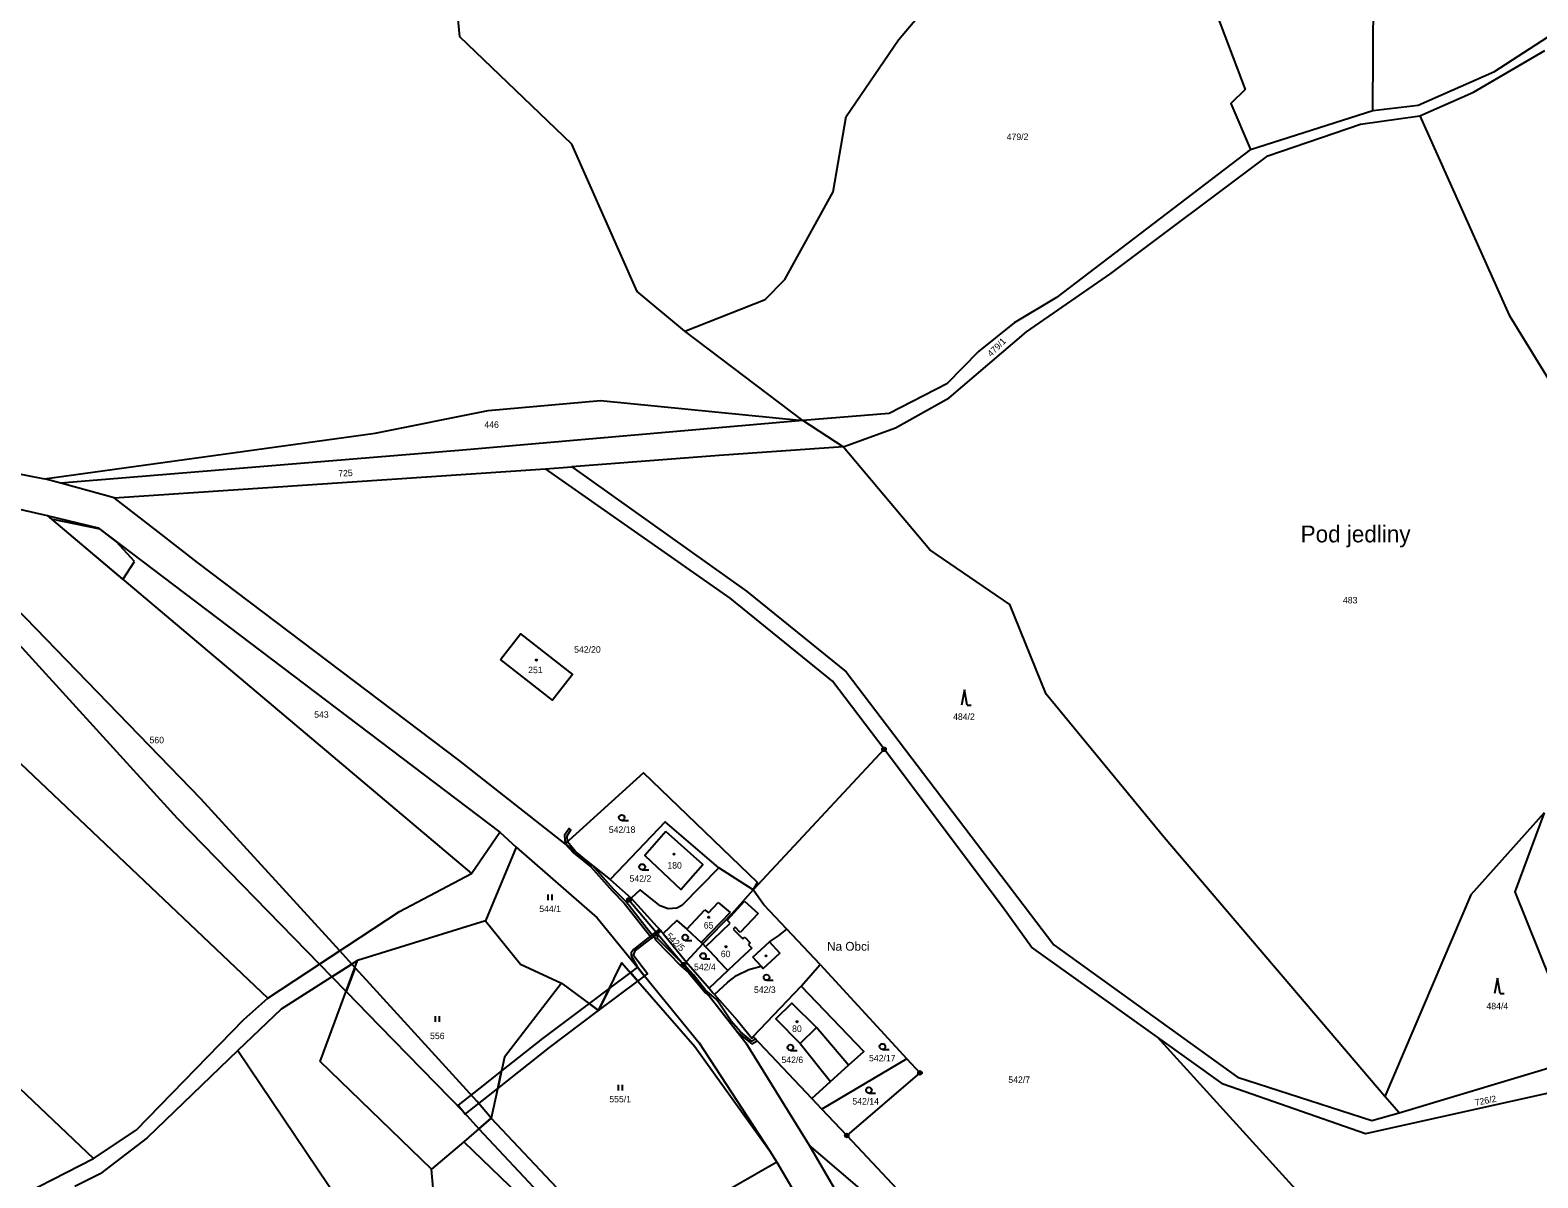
# Model space of a CAD drawing. Extents: x -680203 to -673936, y -1102717 to -1093650.
# Drawn here: x -676448.2 to -676053.4, y -1098675.5 to -1098374.9 of the extents above; entities that cross this region are included whole.
import ezdxf

# ---------------------------------------------------------------- set-up
doc = ezdxf.new("R2010")
doc.units = 0
for name, color, linetype in [('_Ideová část', 7, 'Continuous'), ('SOxx02xx_Koleje_param další_Popis10', 7, 'Continuous'), ('SOxx02xx_Staničení_Popis10', 7, 'Continuous'), ('SOxxxxxx_Koleje_hlavní_body_Popis10', 7, 'Continuous'), ('SOxxxxxx_Koleje_LN_parametry_Popis10', 7, 'Continuous'), ('SOxxxxxx_Koleje_param další_Popis10', 7, 'Continuous'), ('SOxxxxxx_Osa_bod_P', 7, 'Continuous'), ('SOxxxxxx_Staničení_Popis10', 7, 'Continuous'), ('x_prac', 7, 'Continuous')]:
    doc.layers.add(name, color=color, linetype=linetype)

msp = doc.modelspace()

# ---------------------------------------------------------------- linework, layer by layer
at = {"layer": '_Ideová část'}
msp.add_circle((-676417.7, -1099401.52), 1287.12, dxfattribs=at)
at = {"layer": 'SOxx02xx_Koleje_param další_Popis10'}
for centre, radius in [((-676224.57, -1098563.3), 0.5), ((-676224.57, -1098563.3), 0.0303), ((-676291.35, -1098602.74), 0.5), ((-676291.35, -1098602.74), 0.0303), ((-676277.07, -1098619.69), 0.5), ((-676277.07, -1098619.69), 0.0303), ((-676215.17, -1098648.02), 0.5), ((-676215.17, -1098648.02), 0.0303), ((-676234.3, -1098664.47), 0.5), ((-676234.3, -1098664.47), 0.0303)]:
    msp.add_circle(centre, radius, dxfattribs=at)
at = {"layer": 'SOxxxxxx_Koleje_hlavní_body_Popis10'}
for p, q in [((-676203.52, -1098547.75), (-676204.27, -1098551.75)), ((-676202.77, -1098551.75), (-676203.52, -1098547.75)), ((-676202.77, -1098551.75), (-676201.77, -1098551.75)), ((-676293.26, -1098581.95), (-676291.51, -1098581.95)), ((-676287.9, -1098594.87), (-676286.15, -1098594.87)), ((-676312.5, -1098602.8), (-676312.5, -1098601.3)), ((-676311.5, -1098602.8), (-676311.5, -1098601.3)), ((-676276.62, -1098613.35), (-676274.87, -1098613.35)), ((-676271.95, -1098618.18), (-676270.2, -1098618.18)), ((-676255.31, -1098623.8), (-676253.56, -1098623.8)), ((-676063.95, -1098623.25), (-676064.7, -1098627.25)), ((-676063.2, -1098627.25), (-676063.95, -1098623.25)), ((-676063.2, -1098627.25), (-676062.2, -1098627.25)), ((-676341.99, -1098634.71), (-676341.99, -1098633.21)), ((-676340.99, -1098634.71), (-676340.99, -1098633.21)), ((-676249.08, -1098642.15), (-676247.33, -1098642.15)), ((-676224.99, -1098641.91), (-676223.24, -1098641.91)), ((-676294.08, -1098652.65), (-676294.08, -1098651.15)), ((-676293.08, -1098652.65), (-676293.08, -1098651.15)), ((-676228.52, -1098653.33), (-676226.77, -1098653.33))]:
    msp.add_line(p, q, dxfattribs=at)
for centre in [(-676293.26, -1098581.2), (-676287.9, -1098594.12), (-676276.62, -1098612.6), (-676271.95, -1098617.43), (-676255.31, -1098623.05), (-676249.08, -1098641.4), (-676224.99, -1098641.16), (-676228.52, -1098652.58)]:
    msp.add_circle(centre, 0.75, dxfattribs=at)
at = {"layer": 'SOxxxxxx_Koleje_LN_parametry_Popis10'}
for points in [[(-676372.38, -1098619.59), (-676367.09, -1098616.11), (-676403.47, -1098576.24), (-676481.88, -1098495.44), (-676530.72, -1098513.31), (-676523.97, -1098518.1), (-676483.07, -1098500.75), (-676409.63, -1098581.34)], [(-676420.86, -1098514.09), (-676425.64, -1098508.85), (-676429.81, -1098505.68), (-676442.59, -1098503.06), (-676423.88, -1098518.84)], [(-676308.05, -1098588.09), (-676307.48, -1098587.57), (-676307.58, -1098585.96), (-676306.55, -1098584.42), (-676307.02, -1098584.06), (-676308.2, -1098585.8)], [(-676308.05, -1098588.09), (-676300.91, -1098593.71), (-676305.42, -1098590.01), (-676307.48, -1098587.57)], [(-676308.05, -1098588.09), (-676305.84, -1098590.45), (-676301.36, -1098594.12), (-676295.77, -1098600.41), (-676292.6, -1098603.57), (-676285.36, -1098612.81), (-676283.86, -1098611.63), (-676284.25, -1098611.17), (-676285.26, -1098611.97), (-676292.16, -1098603.17), (-676295.33, -1098599.99), (-676300.91, -1098593.71)], [(-676284.29, -1098611.13), (-676290.21, -1098615.7), (-676290.76, -1098616.63), (-676290.74, -1098617.42), (-676289.14, -1098620.39), (-676287.25, -1098622.72), (-676286.47, -1098622.14), (-676290.14, -1098617.28), (-676289.75, -1098616.1), (-676284.78, -1098612.28), (-676284.43, -1098613.18), (-676277.76, -1098620.04), (-676275.71, -1098621.85), (-676271.44, -1098627.03), (-676270.38, -1098627.85), (-676277.07, -1098619.69), (-676283.91, -1098612.84), (-676283.91, -1098611.57)], [(-676283.91, -1098611.57), (-676283.01, -1098610.89), (-676283.41, -1098610.45), (-676284.29, -1098611.13)], [(-676284.25, -1098611.17), (-676283.86, -1098611.63), (-676282.97, -1098610.94), (-676283.38, -1098610.49)], [(-676283.01, -1098610.89), (-676282.9, -1098610.81), (-676283.32, -1098610.38), (-676283.41, -1098610.45)], [(-676367.09, -1098616.11), (-676372.38, -1098619.59), (-676369.14, -1098622.92), (-676363.91, -1098619.6)], [(-676363.09, -1098620.5), (-676363.91, -1098619.6), (-676369.14, -1098622.92), (-676365.4, -1098626.77)], [(-676363.09, -1098620.5), (-676365.4, -1098626.77), (-676356.71, -1098635.69), (-676334.63, -1098658.37), (-676330.64, -1098662.71), (-676327.4, -1098659.93), (-676331.23, -1098655.42), (-676361.03, -1098622.76)], [(-676290.99, -1098621.77), (-676289.01, -1098624.04), (-676287.25, -1098622.72), (-676289.14, -1098620.39)], [(-676277.07, -1098619.69), (-676270.38, -1098627.85), (-676263.39, -1098636.79), (-676262.59, -1098637.72), (-676259.21, -1098640.48), (-676257.79, -1098639.65), (-676258.21, -1098639.21), (-676259.18, -1098639.71), (-676262.17, -1098637.28), (-676264.56, -1098634.51), (-676267.9, -1098629.54), (-676268.59, -1098628.67), (-676271.28, -1098626.35), (-676274.47, -1098622.39), (-676276.24, -1098620.49)], [(-676289.01, -1098624.04), (-676290.99, -1098621.77), (-676296.48, -1098625.88), (-676299.3, -1098631.67)], [(-676296.48, -1098625.88), (-676301.79, -1098629.86), (-676299.3, -1098631.67)], [(-676299.3, -1098631.67), (-676301.79, -1098629.86), (-676314.01, -1098639.01), (-676324.7, -1098647.51), (-676325.71, -1098652.14), (-676312.19, -1098641.39)], [(-676324.7, -1098647.51), (-676330.74, -1098652.31), (-676336.08, -1098656.55), (-676334.63, -1098658.37), (-676334.21, -1098658.9), (-676325.71, -1098652.14)], [(-676300.23, -1098688.78), (-676327.4, -1098659.93), (-676330.64, -1098662.71), (-676304.62, -1098690.44), (-676295.18, -1098700.51), (-676278.25, -1098712.11)]]:
    msp.add_lwpolyline(points, close=True, dxfattribs=at)
at = {"layer": 'SOxxxxxx_Koleje_param další_Popis10'}
for centre in [(-676315.58, -1098539.94), (-676279.54, -1098590.77), (-676270.48, -1098607.28), (-676265.98, -1098615), (-676255.44, -1098617.4), (-676247.34, -1098634.64)]:
    msp.add_circle(centre, 0.175, dxfattribs=at)
at = {"layer": 'SOxxxxxx_Staničení_Popis10'}
for p, q in [((-676270.51, -1098606.17), (-676267.99, -1098603.39)), ((-676267.99, -1098603.39), (-676264.87, -1098606.01)), ((-676265.68, -1098608.09), (-676261.06, -1098603.1)), ((-676261.06, -1098603.1), (-676257.53, -1098606.28)), ((-676276.21, -1098610.44), (-676271.52, -1098605.37)), ((-676264.87, -1098606.01), (-676272.44, -1098613.86)), ((-676271.52, -1098605.37), (-676270.51, -1098606.17)), ((-676267.03, -1098610.93), (-676264.88, -1098608.88)), ((-676264.88, -1098608.88), (-676265.68, -1098608.09)), ((-676257.53, -1098606.28), (-676262.25, -1098611.26)), ((-676271.28, -1098615.05), (-676267.03, -1098610.93)), ((-676263.57, -1098609.92), (-676264.08, -1098610.44)), ((-676264.08, -1098610.44), (-676261.56, -1098612.98)), ((-676262.25, -1098611.26), (-676263.57, -1098609.92)), ((-676261.56, -1098612.98), (-676261.02, -1098612.49)), ((-676261.02, -1098612.49), (-676259.58, -1098613.98)), ((-676260.99, -1098617.04), (-676265.46, -1098621.22)), ((-676259.2, -1098615.37), (-676260.99, -1098617.04)), ((-676259.58, -1098613.98), (-676260.09, -1098614.48)), ((-676260.09, -1098614.48), (-676259.2, -1098615.37)), ((-676258.94, -1098617.75), (-676254.58, -1098613.7)), ((-676256.75, -1098620.13), (-676258.94, -1098617.75)), ((-676246.54, -1098640.36), (-676242.29, -1098636.19))]:
    msp.add_line(p, q, dxfattribs=at)
at = {"layer": 'x_prac'}
for p, q in [((-676128.63, -1098406.22), (-676096.56, -1098395.95)), ((-676245.85, -1098477.22), (-676276.75, -1098453.83)), ((-676235.31, -1098484.05), (-676245.85, -1098477.22)), ((-676426.15, -1098497.45), (-676313.17, -1098489.85)), ((-676313.17, -1098489.85), (-676306.31, -1098489.36)), ((-676440.13, -1098493.63), (-676444.38, -1098492.46)), ((-676426.15, -1098497.45), (-676440.13, -1098493.63)), ((-676443.73, -1098502.1), (-676332.56, -1098595.81)), ((-676224.57, -1098563.3), (-676258.79, -1098600.1)), ((-676332.56, -1098595.81), (-676325.15, -1098585.04)), ((-676325.15, -1098585.04), (-676320.92, -1098588.93)), ((-676320.92, -1098588.93), (-676328.94, -1098608.19)), ((-676308.05, -1098588.09), (-676296.25, -1098597.39)), ((-676258.79, -1098600.1), (-676267.85, -1098594.32)), ((-676296.25, -1098597.39), (-676290.82, -1098602.29)), ((-676290.82, -1098602.29), (-676282.41, -1098611.56)), ((-676328.94, -1098608.19), (-676362.4, -1098618.65)), ((-676282.41, -1098611.56), (-676276.36, -1098619)), ((-676241.33, -1098619.69), (-676250.03, -1098610.45)), ((-676271.99, -1098614.25), (-676276.36, -1098619)), ((-676271.99, -1098614.25), (-676271.28, -1098615.05)), ((-676276.36, -1098619), (-676270.36, -1098625.83)), ((-676246.29, -1098625.33), (-676241.33, -1098619.69)), ((-676241.33, -1098619.69), (-676218.56, -1098644.35)), ((-676265.46, -1098621.22), (-676270.36, -1098625.83)), ((-676258.84, -1098638.54), (-676246.29, -1098625.33)), ((-676258.84, -1098638.54), (-676243.51, -1098654.74)), ((-676111.58, -1098684.31), (-676153, -1098638.7)), ((-676218.56, -1098644.35), (-676240.81, -1098657.59)), ((-676089.72, -1098658.52), (-676042.1, -1098644.22)), ((-676238.55, -1098650.27), (-676233.84, -1098646.02)), ((-676243.51, -1098654.74), (-676238.55, -1098650.27)), ((-676240.81, -1098657.59), (-676243.51, -1098654.74)), ((-676089.72, -1098658.52), (-676093.47, -1098654.2)), ((-676234.3, -1098664.47), (-676240.81, -1098657.59)), ((-676334.56, -1098666.07), (-676343.04, -1098673.29)), ((-676334.56, -1098666.07), (-676308, -1098691.72)), ((-676254.6, -1098668.42), (-676252.65, -1098671.46)), ((-676252.65, -1098671.46), (-676233.33, -1098703.99))]:
    msp.add_line(p, q, dxfattribs=at)
for points in [[(-676096.56, -1098395.95), (-676084.69, -1098394.61), (-676064.68, -1098385.76), (-676001.75, -1098344.95), (-675975.35, -1098335.11), (-675955.57, -1098322.01), (-675963.21, -1098253.63)], [(-676276.75, -1098453.83), (-676289.2, -1098443.37), (-676306.32, -1098404.82), (-676335.62, -1098376.7), (-676341.57, -1098315.43), (-676338.82, -1098291.13), (-676321.31, -1098260.02), (-676376.53, -1098263.16)], [(-676096.56, -1098395.95), (-676096.31, -1098351.09), (-676091.66, -1098346.2), (-676091.76, -1098324.3), (-676100.55, -1098275.43), (-676103.91, -1098265.69)], [(-676276.75, -1098453.83), (-676255.69, -1098445.49), (-676250.52, -1098440.22), (-676237.88, -1098417.26), (-676234.48, -1098397.54), (-676220.76, -1098377.44), (-676179.69, -1098328.77)], [(-676179.69, -1098328.77), (-676164.56, -1098336.19), (-676150.35, -1098336.68), (-676129.98, -1098390.48), (-676133.79, -1098394.15), (-676128.63, -1098406.22)], [(-676825.51, -1098376.38), (-676812.07, -1098375.66), (-676791.87, -1098380.8), (-676776.09, -1098381.6), (-676724.88, -1098390.79), (-676673.27, -1098393.51), (-676652.35, -1098397.31), (-676639.62, -1098401.09), (-676556.15, -1098440.61), (-676516.51, -1098465.95), (-676490.41, -1098480.21), (-676480.8, -1098484.01), (-676468.09, -1098487.86), (-676444.38, -1098492.46)], [(-676084.23, -1098397.4), (-676070.21, -1098391.22), (-676051.55, -1098380.24)], [(-676235.31, -1098484.05), (-676221.59, -1098479.11), (-676207.55, -1098471.27), (-676187.24, -1098453.99), (-676165.22, -1098438.66), (-676124.1, -1098407.87), (-676099.84, -1098399.6), (-676084.23, -1098397.4)], [(-676084.23, -1098397.4), (-676060.9, -1098449.6), (-676036.28, -1098489.64), (-676004.54, -1098529.86)], [(-676128.63, -1098406.22), (-676179.41, -1098444.96), (-676190.53, -1098451.61), (-676199.81, -1098459.13), (-676208.16, -1098467.62), (-676223.24, -1098475.38), (-676245.85, -1098477.22)], [(-676523.79, -1098472.28), (-676498.34, -1098486.28), (-676476.92, -1098494.46), (-676443.73, -1098502.1)], [(-676444.38, -1098492.46), (-676357.84, -1098480.5), (-676328.22, -1098474.58), (-676298.78, -1098471.98), (-676245.85, -1098477.22)], [(-676245.85, -1098477.22), (-676334.9, -1098484.98), (-676440.13, -1098493.63)], [(-676235.31, -1098484.05), (-676267.75, -1098486.39), (-676306.31, -1098489.36)], [(-676093.47, -1098654.2), (-676151.21, -1098586.38), (-676182.11, -1098548.82), (-676191.61, -1098525.36), (-676212.61, -1098511.1), (-676235.31, -1098484.05)], [(-676224.57, -1098563.3), (-676238.02, -1098545.42), (-676264.86, -1098523.7), (-676313.17, -1098489.85)], [(-676306.31, -1098489.36), (-676260.59, -1098521.87), (-676234.49, -1098543.05), (-676180.09, -1098614.48), (-676132.04, -1098649.14), (-676096.84, -1098660.49), (-676089.72, -1098658.52)], [(-676308.05, -1098588.09), (-676335.88, -1098566.16), (-676404.31, -1098514.38), (-676414.67, -1098506.37), (-676426.15, -1098497.45)], [(-676546.47, -1098502.13), (-676465.38, -1098559.67), (-676460.98, -1098557.31), (-676385.91, -1098628.48)], [(-676443.73, -1098502.1), (-676430.36, -1098505.27), (-676325.15, -1098585.04)], [(-676599.02, -1098520.17), (-676525, -1098581.81), (-676431.6, -1098670.48)], [(-676324.99, -1098539.75), (-676319.72, -1098533.04), (-676306.1, -1098543.74), (-676311.37, -1098550.45), (-676324.99, -1098539.75)], [(-676153, -1098638.7), (-676185.96, -1098615.11), (-676193.52, -1098604.56), (-676224.57, -1098563.3)], [(-676258.79, -1098600.1), (-676257.74, -1098598.19), (-676287.55, -1098569.44), (-676308.05, -1098588.09)], [(-676051.69, -1098579.98), (-676070.93, -1098601.44), (-676093.47, -1098654.2)], [(-676051.69, -1098579.98), (-676059.39, -1098600.59), (-676050.03, -1098623.86), (-676042.1, -1098644.22)], [(-676267.85, -1098594.32), (-676281.87, -1098582.32), (-676296.25, -1098597.39)], [(-676281.69, -1098584.81), (-676287.23, -1098591.15), (-676277.77, -1098600.02), (-676272.02, -1098593.5), (-676281.69, -1098584.81)], [(-676320.92, -1098588.93), (-676299.71, -1098607.41), (-676273.01, -1098640.21), (-676254.6, -1098668.42)], [(-676385.91, -1098628.48), (-676351.43, -1098605.82), (-676332.56, -1098595.81)], [(-676267.85, -1098594.32), (-676277.51, -1098604.23), (-676278.83, -1098604.91), (-676281.13, -1098605.07), (-676283.16, -1098604.3), (-676288.39, -1098600.13), (-676290.82, -1098602.29)], [(-676258.79, -1098600.1), (-676264.41, -1098606.4), (-676271.99, -1098614.25)], [(-676250.03, -1098610.45), (-676256.02, -1098604.08), (-676258.79, -1098600.1)], [(-676290.82, -1098602.29), (-676291.35, -1098602.74), (-676277.07, -1098619.69), (-676270.38, -1098627.85), (-676260.75, -1098640.17), (-676244.17, -1098667)], [(-676328.94, -1098608.19), (-676319.72, -1098619.59), (-676309.06, -1098624.59)], [(-676282.41, -1098611.56), (-676278.78, -1098608.12), (-676276.21, -1098610.44), (-676272.44, -1098613.86), (-676271.99, -1098614.25)], [(-676268.92, -1098627.56), (-676265.49, -1098624.3), (-676263.17, -1098622.54), (-676259.96, -1098621.01), (-676256.75, -1098620.13), (-676256.2, -1098620.73), (-676251.87, -1098616.69), (-676254.58, -1098613.7), (-676252.19, -1098612.19), (-676250.03, -1098610.45)], [(-676271.28, -1098615.05), (-676268.16, -1098618.27), (-676268.26, -1098618.38), (-676265.46, -1098621.22)], [(-676362.4, -1098618.65), (-676382.41, -1098631.34), (-676393.79, -1098642.23)], [(-676343.04, -1098673.29), (-676372.18, -1098645.11), (-676362.4, -1098618.65)], [(-676309.06, -1098624.59), (-676299.3, -1098631.67), (-676293.22, -1098619.21), (-676274.09, -1098641.15), (-676254.6, -1098668.42)], [(-676309.06, -1098624.59), (-676323.92, -1098643.9), (-676327.4, -1098659.93), (-676334.56, -1098666.07)], [(-676431.6, -1098670.48), (-676420.4, -1098663.02), (-676392.17, -1098634.07), (-676385.91, -1098628.48)], [(-676270.36, -1098625.83), (-676269.37, -1098627.05), (-676268.92, -1098627.56)], [(-676268.92, -1098627.56), (-676263.02, -1098634.28), (-676259.17, -1098638.92), (-676258.84, -1098638.54)], [(-676233.84, -1098646.02), (-676229.84, -1098642.42), (-676246.29, -1098625.33)], [(-676233.84, -1098646.02), (-676242.29, -1098636.19), (-676248.67, -1098629.77), (-676252.92, -1098633.89), (-676246.54, -1098640.36), (-676238.55, -1098650.27)], [(-676021.98, -1098646.95), (-676098.46, -1098664.04), (-676135.76, -1098651), (-676153, -1098638.7)], [(-676393.79, -1098642.23), (-676417.55, -1098665.06), (-676429.83, -1098674.46), (-676436.43, -1098677.8)], [(-676393.79, -1098642.23), (-676357.96, -1098695.39), (-676375.03, -1098715.71), (-676355.34, -1098737.99)], [(-676218.56, -1098644.35), (-676215.17, -1098648.02), (-676234.3, -1098664.47)], [(-676244.17, -1098667), (-676232.36, -1098687.28), (-676208.43, -1098722.77), (-676192.47, -1098753.31), (-676187.82, -1098769.88)], [(-676156.87, -1098736.14), (-676223.07, -1098685.09), (-676244.17, -1098667)], [(-676234.3, -1098664.47), (-676215.9, -1098684.12), (-676152.96, -1098729.81)], [(-676480.85, -1098691.78), (-676456.85, -1098683.39), (-676431.6, -1098670.48)], [(-676252.65, -1098671.46), (-676268.6, -1098680.62), (-676278.87, -1098680.68), (-676308, -1098691.72)], [(-676355.34, -1098737.99), (-676350.27, -1098731.28), (-676339.72, -1098710.92), (-676343.04, -1098673.29)]]:
    msp.add_lwpolyline(points, dxfattribs=at)

# ---------------------------------------------------------------- texts
at = {"layer": 'SOxx02xx_Staničení_Popis10'}
for s, height, p in [('Pod jedliny', 4.4, (-676115.48, -1098509.1)), ('Na Obci', 2.3, (-676239.48, -1098616.05))]:
    msp.add_text(s, height=height, dxfattribs=at).set_placement(p)
at = {"layer": 'SOxxxxxx_Osa_bod_P'}
for s, p in [('479/2', (-676192.44, -1098403.72)), ('446', (-676329.23, -1098479.12)), ('483', (-676104.4, -1098525.09)), ('542/20', (-676305.71, -1098538)), ('251', (-676317.75, -1098543.36)), ('543', (-676373.78, -1098555.03)), ('484/2', (-676206.48, -1098555.61)), ('560', (-676416.9, -1098561.72)), ('542/18', (-676296.63, -1098585.19)), ('180', (-676281.3, -1098594.55)), ('542/2', (-676291.21, -1098598)), ('544/1', (-676314.85, -1098605.93)), ('65', (-676271.76, -1098610.25)), ('60', (-676267.31, -1098617.74)), ('542/4', (-676274.32, -1098621.17)), ('542/3', (-676258.63, -1098627.12)), ('484/4', (-676066.82, -1098631.4)), ('80', (-676248.64, -1098637.33)), ('556', (-676343.44, -1098639.21)), ('542/6', (-676251.43, -1098645.48)), ('542/17', (-676228.5, -1098645.03)), ('542/7', (-676192.02, -1098650.69)), ('555/1', (-676296.51, -1098655.77)), ('542/14', (-676232.85, -1098656.35))]:
    msp.add_text(s, height=1.7, dxfattribs=at).set_placement(p)
for s, rotation, p in [('479/1', 45, (-676196.51, -1098460.6)), ('725', 3, (-676367.44, -1098491.92)), ('542/5', 315, (-676281.78, -1098612.38)), ('726/2', 11, (-676069.7, -1098656.69))]:
    msp.add_text(s, height=1.7, rotation=rotation, dxfattribs=at).set_placement(p)

doc.saveas('drawing.dxf')
